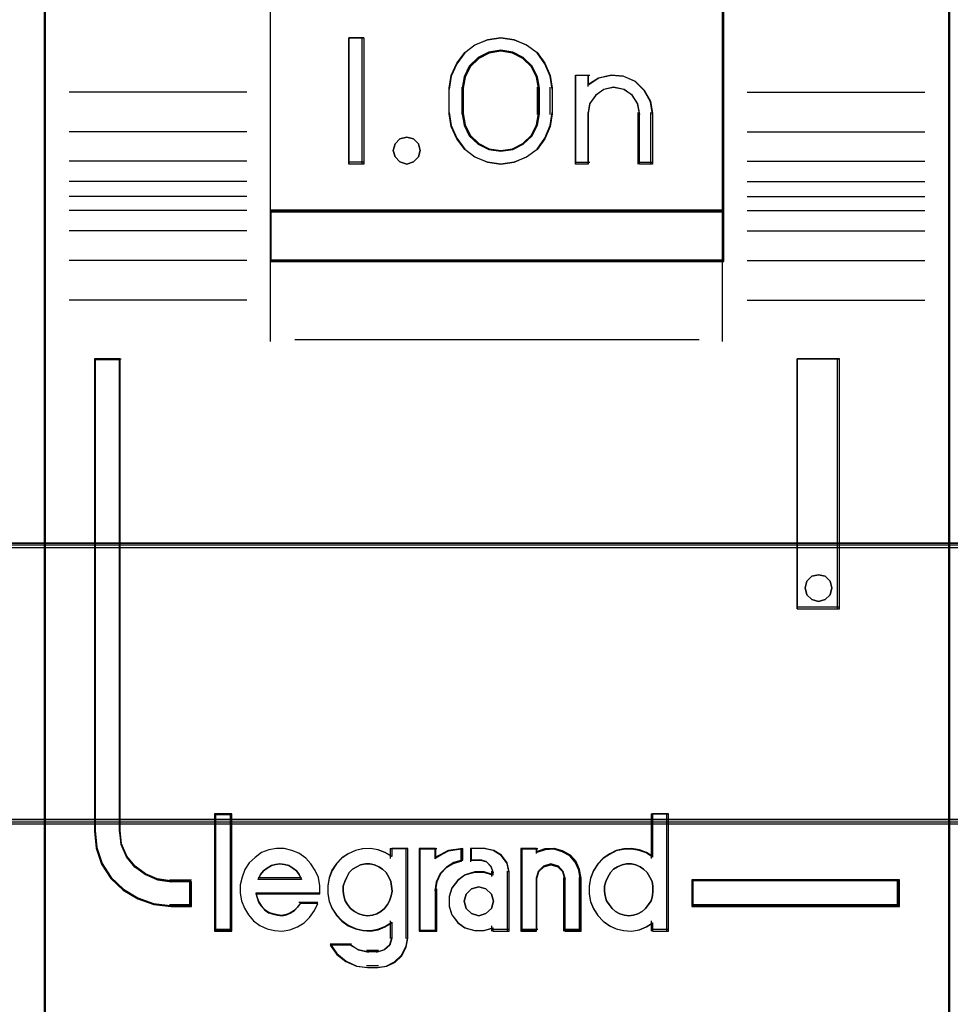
# Model space of a CAD drawing. Header units: millimetres. Extents: x -1290 to 1795, y -4192 to -1311.
# Tile 559 of 656: x 1084.77 to 1088.46, y -2981.18 to -2977.28. Entities that reach past the tile are written whole.
import ezdxf

# ---------------------------------------------------------------- set-up
doc = ezdxf.new("R2010")
doc.units = ezdxf.units.MM
doc.layers.add('30', color=7, linetype='Continuous')
doc.layers.add('45', color=7, linetype='Continuous')
doc.layers.add('Aparatura', color=7, linetype='Continuous', lineweight=13)

# ---------------------------------------------------------------- blocks, each defined once
blk = doc.blocks.new('*U397')
at = {"layer": '45', "color": 7}
for points in [[(189.646347, -383.521822), (117.625529, -383.521822), (117.625529, -465.544591), (189.646347, -465.544591), (189.646347, -383.521822)], [(189.624863, -383.543367), (117.647013, -383.543367), (117.647013, -465.523047), (189.624863, -465.523047), (189.624863, -383.543367)]]:
    blk.add_lwpolyline(points, close=True, dxfattribs=at)
at = {"layer": '45', "color": 139}
blk.add_lwpolyline([(189.646347, -383.521822), (117.625529, -383.521822), (117.625529, -465.544591), (189.646347, -465.544591), (189.646347, -383.521822)], close=True, dxfattribs=at)
blk = doc.blocks.new('*U398')
at = {"layer": '45', "color": 7}
for points in [[(207.58889, -383.681609), (189.615912, -383.681609), (189.615912, -465.406348), (207.58889, -465.406348), (207.58889, -383.681609)], [(194.098862, -429.976735), (203.10415, -429.976735), (203.10415, -425.508087), (194.098862, -425.508087), (194.098862, -429.976735)], [(195.95721, -426.522464), (195.95721, -429.025195), (195.663598, -429.025195), (195.663598, -426.522464), (195.95721, -426.522464)], [(199.657604, -427.267722), (199.697179, -427.517995), (199.697179, -428.029664), (199.657604, -428.279937), (199.550185, -428.524649), (199.397537, -428.73599), (199.188352, -428.886154), (198.939593, -428.986263), (198.679526, -429.025195), (198.413805, -428.986263), (198.165046, -428.886154), (197.961515, -428.73599), (197.803213, -428.524649), (197.695795, -428.279937), (197.656219, -428.029664), (197.656219, -427.517995), (197.695795, -427.267722), (197.803213, -427.02301), (197.961515, -426.811669), (198.165046, -426.661505), (198.413805, -426.561396), (198.679526, -426.522464), (198.939593, -426.561396), (199.188352, -426.661505), (199.397537, -426.811669), (199.550185, -427.02301), (199.657604, -427.267722)], [(199.442954, -428.029761), (199.442954, -427.516298), (199.403075, -427.293053), (199.300528, -427.080971), (199.123919, -426.913538), (198.913127, -426.807496), (198.679548, -426.768429), (198.440271, -426.807496), (198.22948, -426.913538), (198.052871, -427.080971), (197.950323, -427.293053), (197.910444, -427.516298), (197.910444, -428.029761), (197.950323, -428.253005), (198.052871, -428.465088), (198.22948, -428.632521), (198.440271, -428.738562), (198.679548, -428.772049), (198.913127, -428.738562), (199.123919, -428.632521), (199.300528, -428.465088), (199.403075, -428.253005), (199.442954, -428.029761)], [(200.620004, -427.316384), (200.870381, -427.260357), (201.109379, -427.282768), (201.342685, -427.383615), (201.524778, -427.557298), (201.649967, -427.775802), (201.6898, -428.022319), (201.6898, -429.025195), (201.428042, -429.025195), (201.428042, -428.022319), (201.388209, -427.820623), (201.285781, -427.658146), (201.120759, -427.546093), (200.915905, -427.506874), (200.722431, -427.546093), (200.563099, -427.658146), (200.443601, -427.820623), (200.409458, -428.022319), (200.409458, -429.025195), (200.15908, -429.025195), (200.15908, -427.260357), (200.409458, -427.260357), (200.409458, -427.450847), (200.620004, -427.316384)], [(197.042141, -428.623673), (197.077947, -428.753577), (197.042141, -428.883481), (196.946657, -428.983862), (196.815368, -429.025195), (196.672142, -428.983862), (196.582627, -428.883481), (196.540852, -428.753577), (196.582627, -428.623673), (196.672142, -428.523292), (196.815368, -428.493768), (196.946657, -428.523292), (197.042141, -428.623673)], [(203.10415, -429.939032), (194.098862, -429.939032), (194.098862, -430.962387), (203.10415, -430.962387), (203.10415, -429.939032)], [(192.539497, -443.75791), (192.539497, -443.268689), (192.137597, -443.268689), (191.865891, -443.230211), (191.628147, -443.12577), (191.418707, -442.977355), (191.254551, -442.773971), (191.147, -442.532109), (191.118697, -442.268259), (191.118697, -432.890603), (190.614908, -432.890603), (190.614908, -442.268259), (190.648871, -442.603568), (190.756422, -442.922386), (190.937559, -443.202727), (191.186624, -443.433595), (191.475312, -443.609495), (191.792303, -443.719432), (192.137597, -443.75791), (192.539497, -443.75791)], [(204.559676, -432.890603), (204.559676, -437.852975), (205.395754, -437.852975), (205.395754, -432.890603), (204.559676, -432.890603)], [(205.21119, -437.304233), (205.247158, -437.434137), (205.21119, -437.575851), (205.115278, -437.664422), (204.977403, -437.705755), (204.845523, -437.664422), (204.749611, -437.575851), (204.713643, -437.434137), (204.749611, -437.304233), (204.845523, -437.203853), (204.977403, -437.174329), (205.115278, -437.203853), (205.21119, -437.304233)], [(193.325446, -444.231885), (193.325446, -441.941007), (193.019302, -441.941007), (193.019302, -444.231885), (193.325446, -444.231885)], [(206.589894, -443.23187), (202.466797, -443.23187), (202.466797, -443.75791), (206.589894, -443.75791), (206.589894, -443.23187)]]:
    blk.add_lwpolyline(points, close=True, dxfattribs=at)
at = {"layer": '45', "color": 139}
for points in [[(207.58889, -383.681609), (189.615912, -383.681609), (189.615912, -465.406348), (207.58889, -465.406348), (207.58889, -383.681609)], [(197.077947, -428.753577), (197.042141, -428.623673), (196.946657, -428.523292), (196.815368, -428.493768), (196.672142, -428.523292), (196.582627, -428.623673), (196.540852, -428.753577), (196.582627, -428.883481), (196.672142, -428.983862), (196.815368, -429.025195), (196.946657, -428.983862), (197.042141, -428.883481), (197.077947, -428.753577)], [(205.247158, -437.434137), (205.21119, -437.304233), (205.115278, -437.203853), (204.977403, -437.174329), (204.845523, -437.203853), (204.749611, -437.304233), (204.713643, -437.434137), (204.749611, -437.575851), (204.845523, -437.664422), (204.977403, -437.705755), (205.115278, -437.664422), (205.21119, -437.575851), (205.247158, -437.434137)], [(196.031998, -443.942832), (196.130188, -443.931465), (196.216827, -443.903047), (196.297689, -443.857577), (196.367, -443.800741), (196.430535, -443.72117), (196.470966, -443.647282), (196.499846, -443.55066), (196.522949, -443.454038), (196.511398, -443.357416), (196.49407, -443.260794), (196.453639, -443.175539), (196.401655, -443.084601), (196.332345, -443.022081), (196.257258, -442.970928), (196.170619, -442.931142), (196.078205, -442.914092), (195.991567, -442.914092), (195.893376, -442.931142), (195.81829, -442.970928), (195.737427, -443.022081), (195.668116, -443.084601), (195.621909, -443.175539), (195.581478, -443.260794), (195.552598, -443.357416), (195.552598, -443.454038), (195.56415, -443.55066), (195.59303, -443.647282), (195.639237, -443.72117), (195.696996, -443.800741), (195.777858, -443.857577), (195.858721, -443.903047), (195.945359, -443.931465), (196.031998, -443.942832)], [(201.215367, -443.942832), (201.307859, -443.931465), (201.394571, -443.903047), (201.481282, -443.857577), (201.550652, -443.800741), (201.60846, -443.72117), (201.660487, -443.647282), (201.68939, -443.55066), (201.695171, -443.454038), (201.695171, -443.357416), (201.677829, -443.260794), (201.637363, -443.175539), (201.579556, -443.084601), (201.510186, -443.022081), (201.440817, -442.970928), (201.354105, -442.931142), (201.267394, -442.914092), (201.16912, -442.914092), (201.082409, -442.931142), (200.995697, -442.970928), (200.914766, -443.022081), (200.856958, -443.084601), (200.799151, -443.175539), (200.758685, -443.260794), (200.735562, -443.357416), (200.735562, -443.454038), (200.747124, -443.55066), (200.776028, -443.647282), (200.828055, -443.72117), (200.885862, -443.800741), (200.955232, -443.857577), (201.041943, -443.903047), (201.128655, -443.931465), (201.215367, -443.942832)], [(198.531683, -443.655575), (198.490123, -443.514877), (198.383252, -443.409354), (198.240757, -443.368317), (198.098263, -443.409354), (197.991392, -443.514877), (197.949831, -443.655575), (197.991392, -443.796272), (198.098263, -443.901795), (198.240757, -443.942832), (198.383252, -443.901795), (198.490123, -443.796272), (198.531683, -443.655575)]]:
    blk.add_lwpolyline(points, close=True, dxfattribs=at)
at = {"layer": '45', "color": 59}
for points in [[(207.569197, -383.699563), (189.633815, -383.699563), (189.633815, -465.388395), (207.569197, -465.388395), (207.569197, -383.699563)], [(194.098862, -429.976735), (203.10415, -429.976735), (203.10415, -425.508087), (194.098862, -425.508087), (194.098862, -429.976735)], [(195.95721, -426.522464), (195.95721, -429.025195), (195.663598, -429.025195), (195.663598, -426.522464), (195.95721, -426.522464)], [(199.657604, -427.267722), (199.697179, -427.517995), (199.697179, -428.029664), (199.657604, -428.279937), (199.550185, -428.524649), (199.397537, -428.73599), (199.188352, -428.886154), (198.939593, -428.986263), (198.679526, -429.025195), (198.413805, -428.986263), (198.165046, -428.886154), (197.961515, -428.73599), (197.803213, -428.524649), (197.695795, -428.279937), (197.656219, -428.029664), (197.656219, -427.517995), (197.695795, -427.267722), (197.803213, -427.02301), (197.961515, -426.811669), (198.165046, -426.661505), (198.413805, -426.561396), (198.679526, -426.522464), (198.939593, -426.561396), (199.188352, -426.661505), (199.397537, -426.811669), (199.550185, -427.02301), (199.657604, -427.267722)], [(199.442954, -428.029761), (199.442954, -427.516298), (199.403075, -427.293053), (199.300528, -427.080971), (199.123919, -426.913538), (198.913127, -426.807496), (198.679548, -426.768429), (198.440271, -426.807496), (198.22948, -426.913538), (198.052871, -427.080971), (197.950323, -427.293053), (197.910444, -427.516298), (197.910444, -428.029761), (197.950323, -428.253005), (198.052871, -428.465088), (198.22948, -428.632521), (198.440271, -428.738562), (198.679548, -428.772049), (198.913127, -428.738562), (199.123919, -428.632521), (199.300528, -428.465088), (199.403075, -428.253005), (199.442954, -428.029761)], [(199.423261, -428.02511), (199.423261, -427.520849), (199.384406, -427.301605), (199.284495, -427.093324), (199.112425, -426.928891), (198.907051, -426.82475), (198.679474, -426.786382), (198.446347, -426.82475), (198.240973, -426.928891), (198.068904, -427.093324), (197.968992, -427.301605), (197.930137, -427.520849), (197.930137, -428.02511), (197.968992, -428.244354), (198.068904, -428.452635), (198.240973, -428.617068), (198.446347, -428.721209), (198.679474, -428.754096), (198.907051, -428.721209), (199.112425, -428.617068), (199.284495, -428.452635), (199.384406, -428.244354), (199.423261, -428.02511)], [(200.620004, -427.316384), (200.870381, -427.260357), (201.109379, -427.282768), (201.342685, -427.383615), (201.524778, -427.557298), (201.649967, -427.775802), (201.6898, -428.022319), (201.6898, -429.025195), (201.428042, -429.025195), (201.428042, -428.022319), (201.388209, -427.820623), (201.285781, -427.658146), (201.120759, -427.546093), (200.915905, -427.506874), (200.722431, -427.546093), (200.563099, -427.658146), (200.443601, -427.820623), (200.409458, -428.022319), (200.409458, -429.025195), (200.15908, -429.025195), (200.15908, -427.260357), (200.409458, -427.260357), (200.409458, -427.450847), (200.620004, -427.316384)], [(197.042141, -428.623673), (197.077947, -428.753577), (197.042141, -428.883481), (196.946657, -428.983862), (196.815368, -429.025195), (196.672142, -428.983862), (196.582627, -428.883481), (196.540852, -428.753577), (196.582627, -428.623673), (196.672142, -428.523292), (196.815368, -428.493768), (196.946657, -428.523292), (197.042141, -428.623673)], [(203.10415, -429.939032), (194.098862, -429.939032), (194.098862, -430.962387), (203.10415, -430.962387), (203.10415, -429.939032)], [(203.086247, -429.956986), (194.116765, -429.956986), (194.116765, -430.944433), (203.086247, -430.944433), (203.086247, -429.956986)], [(204.559676, -432.890603), (204.559676, -437.852975), (205.395754, -437.852975), (205.395754, -432.890603), (204.559676, -432.890603)], [(205.21119, -437.304233), (205.247158, -437.434137), (205.21119, -437.575851), (205.115278, -437.664422), (204.977403, -437.705755), (204.845523, -437.664422), (204.749611, -437.575851), (204.713643, -437.434137), (204.749611, -437.304233), (204.845523, -437.203853), (204.977403, -437.174329), (205.115278, -437.203853), (205.21119, -437.304233)], [(193.343349, -444.249839), (193.343349, -441.923053), (192.999608, -441.923053), (192.999608, -444.249839), (193.343349, -444.249839)], [(200.431208, -443.353637), (200.431208, -443.515064), (200.459647, -443.665359), (200.516523, -443.804521), (200.601838, -443.938116), (200.709903, -444.049446), (200.835031, -444.144076), (200.965847, -444.205307), (201.113726, -444.238706), (201.267292, -444.249839), (201.420859, -444.222006), (201.56305, -444.166341), (201.688178, -444.082844), (201.688178, -444.249839), (202.006686, -444.249839), (202.006686, -441.923053), (201.688178, -441.923053), (201.688178, -442.78029), (201.56305, -442.696793), (201.420859, -442.646695), (201.267292, -442.618862), (201.113726, -442.629995), (200.965847, -442.657828), (200.835031, -442.724625), (200.709903, -442.808122), (200.601838, -442.919452), (200.516523, -443.053047), (200.459647, -443.203342), (200.431208, -443.353637)], [(193.504477, -443.492939), (193.532942, -443.644319), (193.589871, -443.795699), (193.669573, -443.924652), (193.772046, -444.042392), (193.89729, -444.137705), (194.045307, -444.204985), (194.187631, -444.238625), (194.34134, -444.249839), (194.49505, -444.221805), (194.643066, -444.165739), (194.774004, -444.081639), (194.88217, -443.975112), (194.97895, -443.840552), (195.047266, -443.700385), (194.699996, -443.700385), (194.643066, -443.773272), (194.574751, -443.840552), (194.49505, -443.891012), (194.421041, -443.919045), (194.335647, -443.935865), (194.24456, -443.924652), (194.159166, -443.907832), (194.073772, -443.879799), (193.994071, -443.823732), (193.937141, -443.756452), (193.880212, -443.677959), (193.851747, -443.593859), (193.823282, -443.509759), (195.087116, -443.509759), (195.087116, -443.347165), (195.058651, -443.184572), (194.996029, -443.044405), (194.910635, -442.909845), (194.808162, -442.797712), (194.671531, -442.702398), (194.5349, -442.646332), (194.381191, -442.607085), (194.227481, -442.607085), (194.073772, -442.635118), (193.931448, -442.691185), (193.806203, -442.786498), (193.686651, -442.893025), (193.601257, -443.027585), (193.544328, -443.178965), (193.504477, -443.330345), (193.504477, -443.492939)], [(195.328137, -443.041368), (195.271295, -443.191696), (195.242874, -443.342025), (195.242874, -443.503489), (195.271295, -443.653817), (195.328137, -443.793011), (195.419085, -443.926636), (195.521402, -444.03799), (195.646456, -444.132642), (195.794246, -444.193887), (195.936352, -444.227293), (196.089827, -444.238429), (196.237618, -444.21059), (196.379724, -444.154913), (196.516146, -444.071397), (196.516146, -444.388757), (196.476356, -444.52795), (196.368356, -444.622602), (196.237618, -444.661576), (196.032985, -444.661576), (195.851089, -444.622602), (195.686245, -444.52795), (195.294032, -444.52795), (195.42477, -444.711685), (195.600982, -444.850878), (195.811299, -444.94553), (196.032985, -444.973368), (196.237618, -444.973368), (196.419514, -444.94553), (196.578673, -444.862014), (196.715095, -444.739524), (196.800359, -444.566924), (196.834464, -444.388757), (196.834464, -442.607085), (196.516146, -442.607085), (196.516146, -442.768549), (196.379724, -442.685033), (196.237618, -442.634924), (196.089827, -442.607085), (195.936352, -442.618221), (195.794246, -442.646059), (195.646456, -442.712872), (195.521402, -442.796388), (195.419085, -442.907742), (195.328137, -443.041368)], [(197.056463, -442.607085), (197.056463, -444.249839), (197.38146, -444.249839), (197.38146, -443.425659), (197.410477, -443.263065), (197.485923, -443.100472), (197.607797, -442.977125), (197.752884, -442.893025), (197.921186, -442.842565), (197.921186, -442.607085), (197.636814, -442.646332), (197.38146, -442.780892), (197.38146, -442.607085), (197.056463, -442.607085)], [(197.074367, -442.625039), (197.074367, -444.231885), (197.385905, -444.231885), (197.385905, -443.42572), (197.413721, -443.26668), (197.486043, -443.107641), (197.60287, -442.98699), (197.74195, -442.904729), (197.903283, -442.855372), (197.903283, -442.625039), (197.630686, -442.663428), (197.385905, -442.795046), (197.385905, -442.625039), (197.074367, -442.625039)], [(197.708173, -443.397625), (197.650848, -443.565825), (197.650848, -443.756452), (197.708173, -443.924652), (197.822822, -444.081639), (197.966133, -444.182559), (198.155304, -444.238625), (198.338743, -444.238625), (198.522181, -444.182559), (198.522181, -444.249839), (198.843198, -444.249839), (198.843198, -443.072438), (198.803071, -442.893025), (198.694155, -442.741645), (198.539378, -442.646332), (198.35594, -442.607085), (198.092247, -442.607085), (198.092247, -442.842565), (198.281418, -442.842565), (198.396067, -442.870598), (198.482054, -442.960305), (198.522181, -443.072438), (198.522181, -443.139719), (198.338743, -443.083652), (198.155304, -443.083652), (197.966133, -443.139719), (197.822822, -443.246245), (197.708173, -443.397625)], [(199.075939, -442.607085), (199.075939, -444.249839), (199.385957, -444.249839), (199.385957, -443.195785), (199.426144, -443.055618), (199.529483, -442.960305), (199.667269, -442.921058), (199.816536, -442.960305), (199.908393, -443.055618), (199.948581, -443.195785), (199.948581, -444.249839), (200.27008, -444.249839), (200.27008, -443.195785), (200.241375, -443.027585), (200.172482, -442.864992), (200.057661, -442.741645), (199.902652, -442.657545), (199.736161, -442.607085), (199.552447, -442.618298), (199.385957, -442.674365), (199.385957, -442.607085), (199.075939, -442.607085)], [(199.095633, -442.625039), (199.095633, -444.231885), (199.395425, -444.231885), (199.395425, -443.200871), (199.434287, -443.063768), (199.534217, -442.970538), (199.667458, -442.932149), (199.811802, -442.970538), (199.900629, -443.063768), (199.939491, -443.200871), (199.939491, -444.231885), (200.250387, -444.231885), (200.250387, -443.200871), (200.222628, -443.036347), (200.156008, -442.877308), (200.044974, -442.756658), (199.895078, -442.674396), (199.734078, -442.625039), (199.556424, -442.636007), (199.395425, -442.690848), (199.395425, -442.625039), (199.095633, -442.625039)], [(194.679044, -443.127116), (194.725472, -443.221098), (193.86075, -443.221098), (193.912982, -443.127116), (193.971017, -443.051931), (194.040659, -443.001808), (194.127711, -442.945419), (194.20896, -442.926622), (194.296013, -442.914092), (194.383066, -442.926622), (194.470118, -442.945419), (194.551367, -443.001808), (194.621009, -443.051931), (194.679044, -443.127116)], [(194.725472, -443.221098), (193.86075, -443.221098), (193.912982, -443.127116), (193.971017, -443.051931), (194.040659, -443.001808), (194.127711, -442.945419), (194.20896, -442.926622), (194.296013, -442.914092), (194.383066, -442.926622), (194.470118, -442.945419), (194.551367, -443.001808), (194.621009, -443.051931), (194.679044, -443.127116), (194.725472, -443.221098)], [(196.430535, -443.72117), (196.367, -443.800741), (196.297689, -443.857577), (196.216827, -443.903047), (196.130188, -443.931465), (196.031998, -443.942832), (195.945359, -443.931465), (195.858721, -443.903047), (195.777858, -443.857577), (195.696996, -443.800741), (195.639237, -443.72117), (195.59303, -443.647282), (195.56415, -443.55066), (195.552598, -443.454038), (195.552598, -443.357416), (195.581478, -443.260794), (195.621909, -443.175539), (195.668116, -443.084601), (195.737427, -443.022081), (195.81829, -442.970928), (195.893376, -442.931142), (195.991567, -442.914092), (196.078205, -442.914092), (196.170619, -442.931142), (196.257258, -442.970928), (196.332345, -443.022081), (196.401655, -443.084601), (196.453639, -443.175539), (196.49407, -443.260794), (196.511398, -443.357416), (196.522949, -443.454038), (196.499846, -443.55066), (196.470966, -443.647282), (196.430535, -443.72117)], [(195.621909, -443.175539), (195.668116, -443.084601), (195.737427, -443.022081), (195.81829, -442.970928), (195.893376, -442.931142), (195.991567, -442.914092), (196.078205, -442.914092), (196.170619, -442.931142), (196.257258, -442.970928), (196.332345, -443.022081), (196.401655, -443.084601), (196.453639, -443.175539), (196.49407, -443.260794), (196.511398, -443.357416), (196.522949, -443.454038), (196.499846, -443.55066), (196.470966, -443.647282), (196.430535, -443.72117), (196.367, -443.800741), (196.297689, -443.857577), (196.216827, -443.903047), (196.130188, -443.931465), (196.031998, -443.942832), (195.945359, -443.931465), (195.858721, -443.903047), (195.777858, -443.857577), (195.696996, -443.800741), (195.639237, -443.72117), (195.59303, -443.647282), (195.56415, -443.55066), (195.552598, -443.454038), (195.552598, -443.357416), (195.581478, -443.260794), (195.621909, -443.175539)], [(201.354105, -442.931142), (201.440817, -442.970928), (201.510186, -443.022081), (201.579556, -443.084601), (201.637363, -443.175539), (201.677829, -443.260794), (201.695171, -443.357416), (201.695171, -443.454038), (201.68939, -443.55066), (201.660487, -443.647282), (201.60846, -443.72117), (201.550652, -443.800741), (201.481282, -443.857577), (201.394571, -443.903047), (201.307859, -443.931465), (201.215367, -443.942832), (201.128655, -443.931465), (201.041943, -443.903047), (200.955232, -443.857577), (200.885862, -443.800741), (200.828055, -443.72117), (200.776028, -443.647282), (200.747124, -443.55066), (200.735562, -443.454038), (200.735562, -443.357416), (200.758685, -443.260794), (200.799151, -443.175539), (200.856958, -443.084601), (200.914766, -443.022081), (200.995697, -442.970928), (201.082409, -442.931142), (201.16912, -442.914092), (201.267394, -442.914092), (201.354105, -442.931142)], [(200.758685, -443.260794), (200.799151, -443.175539), (200.856958, -443.084601), (200.914766, -443.022081), (200.995697, -442.970928), (201.082409, -442.931142), (201.16912, -442.914092), (201.267394, -442.914092), (201.354105, -442.931142), (201.440817, -442.970928), (201.510186, -443.022081), (201.579556, -443.084601), (201.637363, -443.175539), (201.677829, -443.260794), (201.695171, -443.357416), (201.695171, -443.454038), (201.68939, -443.55066), (201.660487, -443.647282), (201.60846, -443.72117), (201.550652, -443.800741), (201.481282, -443.857577), (201.394571, -443.903047), (201.307859, -443.931465), (201.215367, -443.942832), (201.128655, -443.931465), (201.041943, -443.903047), (200.955232, -443.857577), (200.885862, -443.800741), (200.828055, -443.72117), (200.776028, -443.647282), (200.747124, -443.55066), (200.735562, -443.454038), (200.735562, -443.357416), (200.758685, -443.260794)], [(198.490123, -443.514877), (198.531683, -443.655575), (198.490123, -443.796272), (198.383252, -443.901795), (198.240757, -443.942832), (198.098263, -443.901795), (197.991392, -443.796272), (197.949831, -443.655575), (197.991392, -443.514877), (198.098263, -443.409354), (198.240757, -443.368317), (198.383252, -443.409354), (198.490123, -443.514877)], [(197.949831, -443.655575), (197.991392, -443.514877), (198.098263, -443.409354), (198.240757, -443.368317), (198.383252, -443.409354), (198.490123, -443.514877), (198.531683, -443.655575), (198.490123, -443.796272), (198.383252, -443.901795), (198.240757, -443.942832), (198.098263, -443.901795), (197.991392, -443.796272), (197.949831, -443.655575)], [(206.570201, -443.249824), (202.4847, -443.249824), (202.4847, -443.738161), (206.570201, -443.738161), (206.570201, -443.249824)]]:
    blk.add_lwpolyline(points, close=True, dxfattribs=at)
at = {"layer": '45', "color": 139}
for points in [[(194.098862, -419.82398), (194.098862, -430.962387)], [(203.066553, -419.82398), (203.066553, -430.962387)], [(195.95721, -426.522464), (195.663598, -426.522464)], [(195.663598, -426.522464), (195.663598, -429.025195)], [(195.919613, -426.522464), (195.919613, -429.025195)], [(199.697179, -427.540433), (199.657604, -427.284519), (199.550185, -427.034292), (199.397537, -426.818187), (199.188352, -426.664639), (198.939593, -426.562273), (198.679526, -426.522464), (198.413805, -426.562273), (198.165046, -426.664639), (197.961515, -426.818187), (197.803213, -427.034292), (197.695795, -427.284519), (197.656219, -427.540433)], [(199.442954, -427.540433), (199.403075, -427.309984), (199.300528, -427.091057), (199.123919, -426.91822), (198.913127, -426.808757), (198.679548, -426.768429), (198.440271, -426.808757), (198.22948, -426.91822), (198.052871, -427.091057), (197.950323, -427.309984), (197.910444, -427.540433)], [(200.15908, -427.260357), (200.44195, -427.260357)], [(200.15908, -427.260357), (200.15908, -429.025195)], [(200.402563, -427.260357), (200.402563, -427.484777)], [(201.6898, -428.044929), (201.649753, -427.791097), (201.52389, -427.566109), (201.340816, -427.387273), (201.106253, -427.283433), (200.865969, -427.260357), (200.614242, -427.318046), (200.402563, -427.4565)], [(197.656219, -428.044929), (197.656219, -427.50273)], [(197.910444, -428.044929), (197.910444, -427.50273)], [(199.403567, -428.044929), (199.403567, -427.50273)], [(199.659582, -428.044929), (199.659582, -427.50273)], [(201.433785, -428.044929), (201.393458, -427.832764), (201.28976, -427.661854), (201.12269, -427.543985), (200.915294, -427.50273), (200.719419, -427.543985), (200.558111, -427.661854), (200.437129, -427.832764), (200.402563, -428.044929)], [(193.638751, -427.596089), (190.11541, -427.596089)], [(203.566051, -427.596089), (207.089392, -427.596089)], [(197.656219, -428.005431), (197.695795, -428.261796), (197.803213, -428.512464), (197.961515, -428.72895), (198.165046, -428.88277), (198.413805, -428.985316), (198.679526, -429.025195), (198.939593, -428.985316), (199.188352, -428.88277), (199.397537, -428.72895), (199.550185, -428.512464), (199.657604, -428.261796), (199.697179, -428.005431)], [(197.910444, -428.005431), (197.950323, -428.235993), (198.052871, -428.455027), (198.22948, -428.627948), (198.440271, -428.737465), (198.679548, -428.772049), (198.913127, -428.737465), (199.123919, -428.627948), (199.300528, -428.455027), (199.403075, -428.235993), (199.442954, -428.005431)], [(200.402563, -428.005431), (200.402563, -429.025195)], [(201.396189, -428.005431), (201.396189, -429.025195)], [(201.650413, -428.005431), (201.650413, -429.025195)], [(193.638751, -428.384252), (190.11541, -428.384252)], [(203.566051, -428.384252), (207.089392, -428.384252)], [(193.638751, -428.969539), (190.11541, -428.969539)], [(195.95721, -428.985697), (195.663598, -428.985697)], [(200.15908, -428.985697), (200.44195, -428.985697)], [(201.396189, -428.985697), (201.6898, -428.985697)], [(203.566051, -428.969539), (207.089392, -428.969539)], [(193.638751, -429.369904), (190.11541, -429.369904)], [(203.566051, -429.369904), (207.089392, -429.369904)], [(193.638751, -429.666138), (190.11541, -429.666138)], [(203.566051, -429.666138), (207.089392, -429.666138)], [(193.638751, -429.949805), (190.11541, -429.949805)], [(194.098862, -429.939032), (203.10415, -429.939032)], [(203.566051, -429.949805), (207.089392, -429.949805)], [(193.638751, -430.35017), (190.11541, -430.35017)], [(203.566051, -430.35017), (207.089392, -430.35017)], [(193.638751, -430.940843), (190.11541, -430.940843)], [(194.098862, -430.924685), (203.10415, -430.924685)], [(194.098862, -430.924685), (194.098862, -432.545894)], [(203.066553, -430.924685), (203.066553, -432.545894)], [(203.566051, -430.940843), (207.089392, -430.940843)], [(193.638751, -431.725415), (190.11541, -431.725415)], [(203.566051, -431.725415), (207.089392, -431.725415)], [(194.592989, -432.508191), (202.610023, -432.508191)], [(190.614908, -432.890603), (190.614908, -442.273148)], [(190.614908, -432.890603), (191.146631, -432.890603)], [(191.107244, -432.890603), (191.107244, -442.273148)], [(204.559676, -437.852975), (204.559676, -432.890603)], [(204.559676, -432.890603), (205.395754, -432.890603)], [(205.358157, -437.852975), (205.358157, -432.890603)], [(204.559676, -437.815272), (205.395754, -437.815272)], [(192.999608, -441.923053), (192.999608, -444.249839)], [(192.999608, -441.923053), (193.343349, -441.923053)], [(193.305752, -441.923053), (193.305752, -444.249839)], [(201.657575, -441.923053), (201.657575, -442.804575)], [(201.657575, -441.923053), (202.006686, -441.923053)], [(201.967299, -441.923053), (201.967299, -444.249839)], [(190.614908, -442.235446), (190.64905, -442.578141), (190.757168, -442.903982), (190.939261, -443.190497), (191.189639, -443.426451), (191.47985, -443.606226), (191.798513, -443.718585), (192.145628, -443.75791)], [(191.107244, -442.235446), (191.136088, -442.508183), (191.245696, -442.758191), (191.412991, -442.968426), (191.626436, -443.12184), (191.868725, -443.229798), (192.145628, -443.269573)], [(195.087116, -443.509759), (195.087116, -443.347165), (195.058651, -443.184572), (194.996029, -443.044405), (194.910635, -442.909845), (194.808162, -442.797712), (194.671531, -442.702398), (194.5349, -442.646332), (194.381191, -442.607085), (194.227481, -442.607085), (194.073772, -442.635118), (193.931448, -442.691185), (193.806203, -442.786498), (193.686651, -442.893025), (193.601257, -443.027585), (193.544328, -443.178965), (193.504477, -443.330345), (193.504477, -443.492939), (193.532942, -443.644319), (193.589871, -443.795699), (193.669573, -443.924652), (193.772046, -444.042392), (193.89729, -444.137705), (194.045307, -444.204985), (194.187631, -444.238625), (194.34134, -444.249839), (194.49505, -444.221805), (194.643066, -444.165739), (194.774004, -444.081639), (194.88217, -443.975112), (194.97895, -443.840552), (195.047266, -443.700385)], [(196.522949, -442.769678), (196.385798, -442.685578), (196.242933, -442.635118), (196.094353, -442.607085), (195.940058, -442.618298), (195.797192, -442.646332), (195.648612, -442.713612), (195.52289, -442.797712), (195.420027, -442.909845), (195.328593, -443.044405), (195.271447, -443.195785), (195.242874, -443.347165), (195.242874, -443.509759), (195.271447, -443.661139), (195.328593, -443.801305), (195.420027, -443.935865), (195.52289, -444.047999), (195.648612, -444.143312), (195.797192, -444.204985), (195.940058, -444.238625), (196.094353, -444.249839), (196.242933, -444.221805), (196.385798, -444.165739), (196.522949, -444.081639)], [(196.485353, -442.607085), (196.485353, -442.804575)], [(196.485353, -442.607085), (196.834464, -442.607085)], [(196.795077, -442.607085), (196.795077, -444.397058)], [(197.056463, -442.607085), (197.056463, -444.249839)], [(197.056463, -442.607085), (197.405575, -442.607085)], [(197.921186, -442.607085), (197.629711, -442.654112), (197.367978, -442.815347)], [(197.367978, -442.607085), (197.367978, -442.815347)], [(197.883589, -442.607085), (197.883589, -442.874594)], [(198.076943, -442.607085), (198.076943, -442.874594)], [(198.370555, -442.607085), (198.076943, -442.607085)], [(198.843198, -443.099013), (198.801179, -442.909354), (198.687125, -442.749329), (198.525049, -442.648573), (198.332958, -442.607085)], [(199.075939, -442.607085), (199.075939, -444.249839)], [(199.075939, -442.607085), (199.414309, -442.607085)], [(200.27008, -443.221098), (200.241075, -443.045666), (200.171461, -442.876081), (200.05544, -442.747431), (199.89881, -442.659715), (199.730579, -442.607085), (199.544944, -442.618781), (199.376712, -442.677258)], [(199.376712, -442.607085), (199.376712, -442.711216)], [(201.695171, -442.769678), (201.569347, -442.685578), (201.426365, -442.635118), (201.271944, -442.607085), (201.117523, -442.618298), (200.968822, -442.646332), (200.837278, -442.713612), (200.711454, -442.797712), (200.602787, -442.909845), (200.516998, -443.044405), (200.459805, -443.195785), (200.431208, -443.347165), (200.431208, -443.509759), (200.459805, -443.661139), (200.516998, -443.801305), (200.602787, -443.935865), (200.711454, -444.047999), (200.837278, -444.143312), (200.968822, -444.204985), (201.117523, -444.238625), (201.271944, -444.249839), (201.426365, -444.221805), (201.569347, -444.165739), (201.695171, -444.081639)], [(194.725472, -443.221098), (194.679044, -443.127116), (194.621009, -443.051931), (194.551367, -443.001808), (194.470118, -442.945419), (194.383066, -442.926622), (194.296013, -442.914092), (194.20896, -442.926622), (194.127711, -442.945419), (194.040659, -443.001808), (193.971017, -443.051931), (193.912982, -443.127116), (193.86075, -443.221098)], [(197.921186, -442.836891), (197.74868, -442.889561), (197.599969, -442.977343), (197.475051, -443.106091), (197.397721, -443.275805), (197.367978, -443.445518)], [(198.076943, -442.836891), (198.298942, -442.836891)], [(198.531683, -443.099013), (198.486627, -442.971149), (198.390078, -442.868857), (198.261346, -442.836891)], [(199.958565, -443.221098), (199.917004, -443.064462), (199.822008, -442.95795), (199.667639, -442.914092), (199.525144, -442.95795), (199.418273, -443.064462), (199.376712, -443.221098)], [(198.531683, -443.128733), (198.346244, -443.072083), (198.160805, -443.072083), (197.969571, -443.128733), (197.824697, -443.236367), (197.708798, -443.389321), (197.650848, -443.55927), (197.650848, -443.751879), (197.708798, -443.921828), (197.824697, -444.080447), (197.969571, -444.182417), (198.160805, -444.239066), (198.346244, -444.239066), (198.531683, -444.182417)], [(198.494087, -443.061311), (198.494087, -443.165442)], [(198.803811, -443.061311), (198.803811, -444.249839)], [(192.106241, -443.23187), (192.539497, -443.23187)], [(192.50011, -443.23187), (192.50011, -443.75791)], [(192.50011, -443.23187), (192.50011, -443.75791)], [(193.86075, -443.1816), (194.725472, -443.1816)], [(199.376712, -443.1816), (199.376712, -444.249839)], [(199.919178, -443.1816), (199.919178, -444.249839)], [(200.230693, -443.1816), (200.230693, -444.249839)], [(202.466797, -443.23187), (206.589894, -443.23187)], [(202.466797, -443.23187), (202.466797, -443.75791)], [(206.550507, -443.75791), (206.550507, -443.23187)], [(193.815992, -443.488606), (195.087116, -443.488606)], [(193.815992, -443.488606), (193.844997, -443.578256), (193.874003, -443.667906), (193.932014, -443.751579), (193.990025, -443.823299), (194.07124, -443.883066), (194.158256, -443.912949), (194.245273, -443.930879), (194.33809, -443.942832), (194.425106, -443.924902), (194.50052, -443.895019), (194.581736, -443.841229), (194.651349, -443.769509), (194.70936, -443.691813)], [(197.056463, -444.249839), (197.405575, -444.249839), (197.405575, -443.40602)], [(192.106241, -443.718412), (192.539497, -443.718412)], [(194.669973, -443.675324), (195.047729, -443.675324)], [(202.466797, -443.718412), (206.589894, -443.718412)], [(196.485353, -444.046963), (196.485353, -444.397058)], [(198.494087, -444.145708), (198.494087, -444.249839)], [(201.657575, -444.046963), (201.657575, -444.249839)], [(192.999608, -444.212136), (193.343349, -444.212136)], [(198.494087, -444.212136), (198.843198, -444.212136)], [(199.075939, -444.212136), (199.414309, -444.212136)], [(199.919178, -444.212136), (200.27008, -444.212136)], [(201.657575, -444.212136), (202.006686, -444.212136)], [(195.291212, -444.497598), (195.42583, -444.693853), (195.607272, -444.842531), (195.823831, -444.943633), (196.052096, -444.973368)], [(195.291212, -444.497598), (195.713727, -444.497598)], [(195.67434, -444.497598), (195.853929, -444.617139), (196.052096, -444.666362)], [(196.213225, -444.973368), (196.402555, -444.94413), (196.568219, -444.856413), (196.710216, -444.727763), (196.798965, -444.546483), (196.834464, -444.359355)], [(196.213225, -444.666362), (196.358606, -444.622504), (196.478703, -444.515991), (196.522949, -444.359355)], [(196.012709, -444.628659), (196.252612, -444.628659)], [(196.252612, -444.935666), (196.012709, -444.935666)]]:
    blk.add_lwpolyline(points, dxfattribs=at)
at = {"layer": '45', "color": 1}
for points in [[(192.539497, -443.75791), (192.539497, -443.268689), (192.137597, -443.268689), (191.865891, -443.230211), (191.628147, -443.12577), (191.418707, -442.977355), (191.254551, -442.773971), (191.147, -442.532109), (191.118697, -442.268259), (191.118697, -432.890603), (190.614908, -432.890603), (190.614908, -442.268259), (190.648871, -442.603568), (190.756422, -442.922386), (190.937559, -443.202727), (191.186624, -443.433595), (191.475312, -443.609495), (191.792303, -443.719432), (192.137597, -443.75791), (192.539497, -443.75791)], [(192.521594, -443.738161), (192.521594, -443.250718), (192.127172, -443.250718), (191.86052, -443.21238), (191.6272, -443.108319), (191.421655, -442.960443), (191.260553, -442.757798), (191.155004, -442.516815), (191.127228, -442.253924), (191.127228, -432.910351), (190.632811, -432.910351), (190.632811, -442.253924), (190.666142, -442.588015), (190.771692, -442.905674), (190.94946, -443.184995), (191.19389, -443.415025), (191.477208, -443.590285), (191.788302, -443.699823), (192.127172, -443.738161), (192.521594, -443.738161)], [(206.589894, -443.23187), (202.466797, -443.23187), (202.466797, -443.75791), (206.589894, -443.75791), (206.589894, -443.23187)]]:
    blk.add_lwpolyline(points, close=True, dxfattribs=at)
blk = doc.blocks.new('*U410')
at = {"layer": '30', "color": 7}
for points in [[(548.842747, -562.414978), (117.158256, -562.414978), (117.158256, -563.929666), (117.158256, -584.997598), (117.158256, -586.512286), (548.842747, -586.512286), (548.842747, -584.997598), (548.842747, -563.929666), (548.842747, -562.414978)], [(117.158256, -586.426108), (548.842747, -586.426108), (117.158256, -586.426108)], [(548.842747, -586.426108), (117.158256, -586.426108), (117.158256, -587.903375), (117.158256, -589.46426), (117.158256, -592.000698), (548.842747, -592.000698), (548.842747, -589.46426), (548.842747, -587.903375), (548.842747, -586.426108)], [(548.79978, -586.469197), (117.201224, -586.469197), (117.201224, -587.923626), (117.201224, -589.460382), (117.201224, -591.957609), (548.79978, -591.957609), (548.79978, -589.460382), (548.79978, -587.923626), (548.79978, -586.469197)], [(117.158256, -591.914521), (548.842747, -591.914521), (117.158256, -591.914521)]]:
    blk.add_lwpolyline(points, close=True, dxfattribs=at)

msp = doc.modelspace()

# ---------------------------------------------------------------- block references
at = {"layer": 'Aparatura', "color": 7, "lineweight": 13, "xscale": 0.2, "yscale": 0.2, "zscale": 0.2}
for name, p in [('*U397', (1046.9424, -2892.0443)), ('*U398', (1046.9424, -2892.0443)), ('*U410', (1046.9424, -2862.0686))]:
    msp.add_blockref(name, p, dxfattribs=at)

doc.saveas('drawing.dxf')
